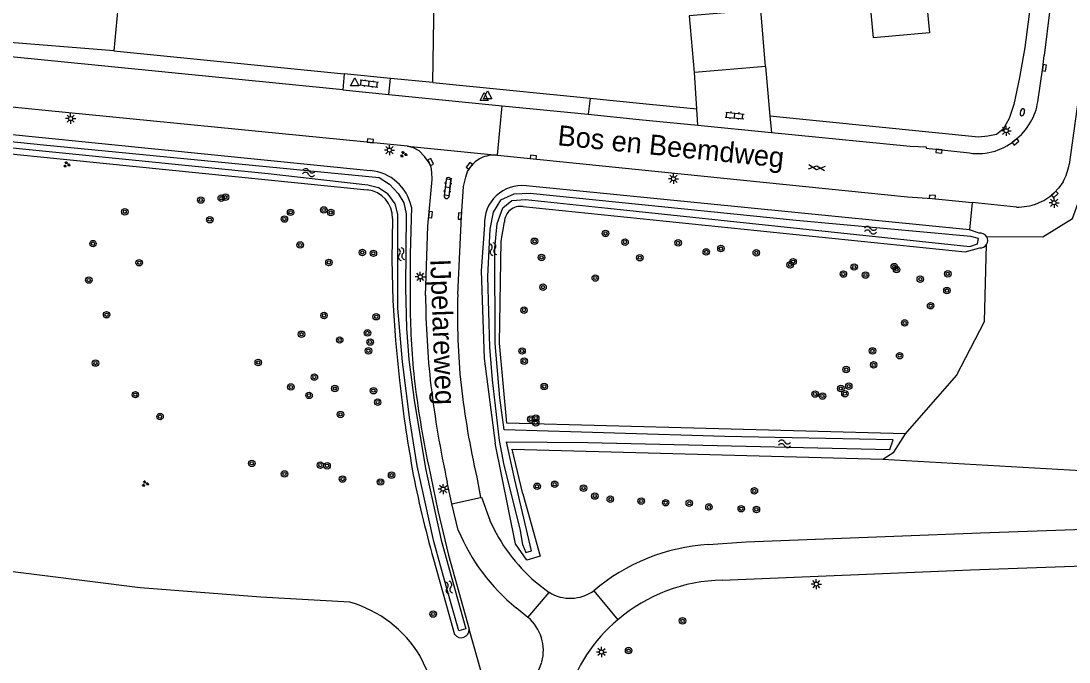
# Model space of a CAD drawing. Extents: x 130998 to 133001, y 398999 to 403002.
# Drawn here: x 132738.2 to 132867.7, y 401072.3 to 401151.4 of the extents above; entities that cross this region are included whole.
import ezdxf

# ---------------------------------------------------------------- set-up
doc = ezdxf.new("R2010")
doc.units = 0
for name, color, linetype in [('gg-afsc-hekwerk', 7, 'Continuous'), ('gg-anno-openbare ruimte label', 7, 'Continuous'), ('gg-bbg-bijgebouw', 7, 'Continuous'), ('gg-bbg-gedigitaliseerde bijgebouw', 7, 'Continuous'), ('gg-bbg-hoofdgebouw', 7, 'Continuous'), ('gg-knt-verharding', 7, 'Continuous'), ('gg-kntw-bovenkant insteek waterloop', 7, 'Continuous'), ('gg-kntw-waterlijn', 7, 'Continuous'), ('gt-grn-groengrens', 7, 'Continuous'), ('gt-grn-groengrens NZ', 7, 'Continuous'), ('gt-grn-weggrens', 7, 'Continuous'), ('gt-symb-boom', 7, 'Continuous'), ('gt-symb-brandkraan', 7, 'Continuous'), ('gt-symb-gesloten verharding', 7, 'Continuous'), ('gt-symb-groenvak', 7, 'Continuous'), ('gt-symb-klinker verharding', 7, 'Continuous'), ('gt-symb-kolk', 7, 'Continuous'), ('gt-symb-lichtmast', 7, 'Continuous'), ('gt-symb-waterafsluiter', 7, 'Continuous'), ('gt-symb-watersymbool', 7, 'Continuous')]:
    doc.layers.add(name, color=color, linetype=linetype)

# ---------------------------------------------------------------- blocks, each defined once
blk = doc.blocks.new('gt0-LMAST')
at = {"layer": 'gt-symb-lichtmast'}
for p, q in [((-0.18, 0.17), (-0.45, 0.44)), ((-0.01, 0.25), (-0.01, 0.62)), ((0.17, 0.17), (0.44, 0.44)), ((-0.26, 0), (-0.63, 0)), ((-0.18, -0.18), (-0.45, -0.45)), ((-0.01, -0.25), (-0.01, -0.63)), ((0.44, -0.45), (0.17, -0.18)), ((0.24, 0), (0.62, 0))]:
    blk.add_line(p, q, dxfattribs=at)
blk.add_circle((-0.01, 0), 0.25, dxfattribs=at)
blk = doc.blocks.new('gt0-BOOM')
at = {"layer": 'gt-symb-boom'}
for radius in [0.4, 0.2]:
    blk.add_circle((0, 0), radius, dxfattribs=at)
blk = doc.blocks.new('gt0-WA')
at = {"layer": 'gt-symb-watersymbool'}
for centre, start, end in [((-0.32, 0.02), 28.0725, 151.9275), ((0.43, 0.42), 208.0725, 331.9275), ((-0.32, -0.43), 28.0725, 151.9275), ((0.43, -0.03), 208.0725, 331.9275)]:
    blk.add_arc(centre, 0.425, start, end, dxfattribs=at)
blk = doc.blocks.new('gt0-KOLK')
at = {"layer": 'gt-symb-kolk'}
blk.add_lwpolyline([(0, 0), (0.37, 0), (0.37, 0.4), (-0.38, 0.4), (-0.38, 0), (0, 0)], dxfattribs=at)
blk = doc.blocks.new('gt0-KL1')
at = {"layer": 'gt-symb-klinker verharding'}
for p, q in [((-1.15, 0.3), (1.15, 0.3)), ((-1, -0.3), (-1, 0.3)), ((-0.5, 0.3), (-0.5, 0.45)), ((0, -0.3), (0, 0.3)), ((0.5, 0.3), (0.5, 0.45)), ((1, -0.3), (1, 0.3)), ((-1.15, -0.3), (1.15, -0.3)), ((-0.5, -0.45), (-0.5, -0.3)), ((0.5, -0.45), (0.5, -0.3))]:
    blk.add_line(p, q, dxfattribs=at)
blk = doc.blocks.new('gt0-WAFSL')
at = {"layer": 'gt-symb-waterafsluiter'}
for p, q in [((-0.5, -0.33), (0, 0.67)), ((0, 0.67), (0.5, -0.33)), ((0.5, -0.33), (-0.5, -0.33))]:
    blk.add_line(p, q, dxfattribs=at)
blk = doc.blocks.new('gt0-GESVH1')
at = {"layer": 'gt-symb-gesloten verharding'}
for p, q in [((-0.99, -0.26), (0.01, 0.24)), ((0.01, -0.26), (-0.99, 0.24)), ((0.01, 0.24), (1.01, -0.26)), ((1.01, 0.24), (0.01, -0.26))]:
    blk.add_line(p, q, dxfattribs=at)
blk = doc.blocks.new('gt0-BR')
at = {"layer": 'gt-symb-brandkraan'}
for centre, radius, start, end in [((-0.24, 0), 0.206, 107.5669, 252.4331), ((0.6, -2.66), 3, 106.892, 107.5669), ((0, -0.69), 0.938, 73.108, 106.892), ((-0.6, -2.66), 3, 72.4331, 73.108), ((0.24, 0), 0.206, 287.567, 72.4331), ((0.6, 2.66), 3, 252.4331, 253.108), ((0, 0.69), 0.938, 253.108, 286.8921), ((-0.6, 2.66), 3, 286.8921, 287.567)]:
    blk.add_arc(centre, radius, start, end, dxfattribs=at)
blk = doc.blocks.new('gt0-GRVAK')
at = {"layer": 'gt-symb-groenvak'}
for p, q in [((-0.11, 0.19), (-0.23, 0.24)), ((-0.18, 0.15), (0.09, 0.15)), ((-0.09, 0.21), (-0.16, 0.32)), ((-0.05, 0.21), (-0.05, 0.39)), ((0, 0.21), (0.06, 0.32)), ((0.01, 0.19), (0.13, 0.24)), ((0.26, -0.05), (0.2, 0.06)), ((0.3, -0.05), (0.3, 0.13)), ((0.35, -0.05), (0.41, 0.06)), ((-0.24, -0.23), (-0.36, -0.18)), ((-0.32, -0.26), (-0.05, -0.26)), ((-0.23, -0.21), (-0.29, -0.09)), ((-0.18, -0.2), (-0.18, -0.02)), ((-0.14, -0.21), (-0.07, -0.09)), ((-0.12, -0.23), (0, -0.18)), ((0.24, -0.07), (0.12, -0.02)), ((0.17, -0.11), (0.44, -0.11)), ((0.37, -0.07), (0.49, -0.02))]:
    blk.add_line(p, q, dxfattribs=at)

msp = doc.modelspace()

# ---------------------------------------------------------------- linework, layer by layer
at = {"layer": 'gg-afsc-hekwerk'}
for p, q in [((132753.07, 401184.16), (132749.69, 401147.77)), ((132789.1, 401143.84), (132789.73, 401181.1)), ((132749.69, 401147.77), (132699.53, 401151.75)), ((132749.69, 401147.77), (132778.14, 401144.93)), ((132783.86, 401144.36), (132778.14, 401144.93)), ((132789.1, 401143.84), (132783.86, 401144.36)), ((132789.1, 401143.84), (132808.53, 401141.9)), ((132808.53, 401141.9), (132814.63, 401141.29)), ((132814.63, 401141.29), (132821.72, 401140.58))]:
    msp.add_line(p, q, dxfattribs=at)
msp.add_lwpolyline([(132863.08, 401154.55), (132862.25, 401148.19), (132861.6, 401144.46), (132860.88, 401141.15), (132860.3, 401139.41), (132859.55, 401138.1), (132858.75, 401137.43), (132857.68, 401137.22), (132856.51, 401137.11), (132830.76, 401139.68)], dxfattribs=at)
at = {"layer": 'gg-bbg-bijgebouw'}
msp.add_line((132830.19, 401145.83), (132821.45, 401145.1), dxfattribs=at)
at = {"layer": 'gg-bbg-gedigitaliseerde bijgebouw'}
msp.add_lwpolyline([(132830.19, 401145.83), (132829.61, 401152.82), (132820.77, 401152.09), (132821.39, 401145.09)], dxfattribs=at)
at = {"layer": 'gg-bbg-hoofdgebouw'}
msp.add_line((132821.45, 401145.1), (132821.39, 401145.09), dxfattribs=at)
msp.add_lwpolyline([(132842.66, 401159.11), (132849.54, 401159.75), (132850.45, 401150), (132843.57, 401149.36), (132842.66, 401159.11)], dxfattribs=at)
at = {"layer": 'gg-knt-verharding'}
for p, q in [((132777.97, 401142.94), (132633.51, 401157.3)), ((132865.32, 401152.86), (132864.65, 401147.18)), ((132778.14, 401144.93), (132777.97, 401142.94)), ((132821.72, 401140.58), (132821.45, 401145.1)), ((132830.19, 401145.83), (132830.76, 401139.68)), ((132783.65, 401142.38), (132783.86, 401144.36)), ((132777.97, 401142.94), (132783.65, 401142.38)), ((132783.65, 401142.38), (132797.69, 401140.98)), ((132797.69, 401140.98), (132808.31, 401139.93)), ((132808.31, 401139.93), (132814.6, 401139.3)), ((132821.83, 401138.58), (132821.72, 401140.58)), ((132830.76, 401139.68), (132830.93, 401137.68)), ((132814.6, 401139.3), (132821.83, 401138.58)), ((132821.83, 401138.58), (132830.93, 401137.68)), ((132790.75, 401131.86), (132790.51, 401129.84)), ((132791.11, 401129.8), (132791.33, 401131.78)), ((132861.22, 401128.46), (132855.75, 401129.02)), ((132791.44, 401091.82), (132790.89, 401094.51)), ((132794.53, 401095.12), (132794.99, 401092.61)), ((132792.25, 401088.57), (132791.44, 401091.82)), ((132801.8, 401082.2), (132803.47, 401080.9)), ((132800.86, 401077.8), (132799.42, 401079.01)), ((132801.93, 401070.6), (132802.57, 401072.3))]:
    msp.add_line(p, q, dxfattribs=at)
for points in [[(132785.96, 401135.97), (132741.2, 401140.41), (132636.38, 401150.93)], [(132863.84, 401141.46), (132864.46, 401145.68), (132864.65, 401147.18)], [(132869.46, 401146.56), (132869.46, 401146.2), (132867.71, 401133.74)], [(132830.93, 401137.68), (132848.09, 401135.98), (132850.07, 401135.9), (132850.06, 401135.74), (132855.03, 401135.22)], [(132788.22, 401117.57), (132788.47, 401126.11), (132789.04, 401131.88), (132789, 401132.77), (132788.89, 401133.38), (132788.65, 401133.94), (132788.09, 401134.73), (132787.4, 401135.4), (132786.71, 401135.77), (132785.96, 401135.97)], [(132797.08, 401134.86), (132847.77, 401129.74), (132850.8, 401129.52), (132855.75, 401129.02)], [(132792.18, 401117.66), (132792.65, 401127.34), (132792.91, 401131.02), (132793.17, 401132.18), (132793.4, 401132.85), (132793.78, 401133.45)], [(132866.98, 401131.6), (132866.46, 401130.83), (132865.81, 401130.17)], [(132823.15, 401086.81), (132827.81, 401087.15), (132856.77, 401088.26), (132935.94, 401091.04), (133000, 401093.4)], [(132794.99, 401092.61), (132795.13, 401092.65), (132796.13, 401089.82)], [(132824.87, 401082.4), (132855.53, 401083.69), (132935.79, 401086.51), (133000, 401088.8)]]:
    msp.add_lwpolyline(points, dxfattribs=at)
for centre, radius, start, end in [((132856.88, 401142.48), 7.04, 329.7774, 351.7152), ((132856.1, 401142.93), 7.93, 307.9589, 329.7876), ((132856.28, 401142.64), 7.6, 284.4903, 308.2468), ((132796.58, 401131.38), 3.48, 115.9666, 143.6005), ((132796.72, 401130.88), 4, 84.9361, 114.5774), ((132856.47, 401142.28), 7.21, 258.4362, 283.7085), ((132861.41, 401134.71), 6.38, 330.8778, 351.2564), ((132791.04, 401131.82), 0.294, 351.3914, 172.7621), ((132790.81, 401129.82), 0.303, 177.5495, 355.4396), ((132861.08, 401135.53), 7.15, 291.9537, 311.4135), ((132861.35, 401135.23), 6.76, 268.9381, 290.8088), ((132890.96, 401118.01), 102.75, 180.2432, 186.4825), ((132877.04, 401115.23), 84.9, 178.3616, 185.9), ((132914.42, 401121.56), 126.46, 186.879, 192.3499), ((132901.05, 401119.16), 109.2, 186.6567, 192.7182), ((132815.95, 401098.66), 21.71, 204.0455, 229.3228), ((132814.51, 401097.78), 24.09, 202.4836, 231.1967), ((132824.62, 401062.71), 24.14, 93.5117, 130.3838), ((132825.16, 401062.16), 20.24, 90.8254, 130.6639), ((132806.08, 401085.14), 4.97, 238.3658, 305.7465), ((132797.41, 401073.71), 5.35, 344.8093, 49.7668), ((132824.15, 401062.8), 19.11, 129.6166, 198.8631)]:
    msp.add_arc(centre, radius, start, end, dxfattribs=at)
at = {"layer": 'gg-kntw-bovenkant insteek waterloop'}
for p, q in [((132855.41, 401125.66), (132800.63, 401131.1)), ((132856.61, 401125.24), (132855.41, 401125.66)), ((132789.19, 401085), (132791.8, 401075.71))]:
    msp.add_line(p, q, dxfattribs=at)
for points in [[(132641.89, 401146.63), (132668.28, 401143.91), (132669.58, 401144.2), (132781.38, 401132.97)], [(132641.83, 401144.94), (132668.18, 401142.25), (132669.65, 401141.85), (132781, 401130.61)], [(132786.45, 401128.47), (132786.29, 401122.67), (132786.3, 401116.88)], [(132800.25, 401128.52), (132854.88, 401122.94), (132856.69, 401123.43)], [(132784.11, 401127.05), (132784.04, 401121.99), (132784.17, 401116.94), (132784.48, 401112), (132784.97, 401107.07)], [(132795.49, 401126.29), (132795.08, 401120.61), (132795.44, 401109.78), (132796.79, 401099.31)], [(132847.5, 401100.46), (132798.25, 401101.81), (132797.36, 401111.67), (132797.54, 401124.26), (132797.96, 401126.63)], [(132844.7, 401097.35), (132846.07, 401098.2), (132847.5, 401100.46)], [(132800.21, 401093.06), (132802.35, 401085.39), (132800.7, 401084.86), (132799.31, 401086.89), (132796.79, 401099.31)], [(132800.21, 401093.06), (132798.91, 401098.6), (132844.7, 401097.35)], [(132788.56, 401096.59), (132789.71, 401091.03), (132791.03, 401085.51), (132793.6, 401076.37)], [(132778.87, 401079.69), (132767.87, 401080.33), (132752.93, 401081.47), (132734.26, 401083.82), (132724.21, 401085.28)], [(132795.19, 401056.24), (132791.53, 401064.68), (132787.51, 401073.11)]]:
    msp.add_lwpolyline(points, dxfattribs=at)
for centre, radius, start, end in [((132780.91, 401127.33), 5.66, 11.5638, 85.2589), ((132800.09, 401126.52), 4.6, 83.3629, 182.9144), ((132780.65, 401127.16), 3.46, 358.1442, 84.214), ((132799.91, 401126.6), 1.95, 79.938, 179.3376), ((132856.75, 401124.33), 0.913, 33.3677, 99.1883), ((132856.75, 401124.34), 0.912, 327.0127, 33.2174), ((132856.75, 401124.34), 0.911, 266.0639, 327.0107), ((132886.68, 401117.31), 100.38, 180.2447, 185.6977), ((132920.34, 401123.72), 134.55, 186.9934, 191.6357), ((132933.07, 401123.05), 148.95, 186.158, 190.4115), ((132915.77, 401120.73), 131.53, 190.7785, 195.7633), ((132774.76, 401065.32), 14.94, 31.4244, 74.0421), ((132792.61, 401076.29), 0.992, 215.8401, 4.5208)]:
    msp.add_arc(centre, radius, start, end, dxfattribs=at)
at = {"layer": 'gg-kntw-waterlijn'}
for points in [[(132696.9, 401140.67), (132740.99, 401136.17), (132782.46, 401132.14), (132783.76, 401131.31), (132784.82, 401130.16), (132785.51, 401129.01), (132785.83, 401127.62), (132785.71, 401118.49), (132785.84, 401113.47), (132786.16, 401109.66), (132786.78, 401104.62), (132788.21, 401096.19), (132790.12, 401087.33), (132793.18, 401076.4), (132792.31, 401076.15), (132790.77, 401081.66), (132789.23, 401087.17), (132787.17, 401096.54), (132786.28, 401102.2), (132785.36, 401109.36), (132784.78, 401115.97), (132784.78, 401127.6), (132784.46, 401128.85), (132783.58, 401130.08), (132782.4, 401130.86), (132781.07, 401131.16), (132768.78, 401132.58), (132724.44, 401137)], [(132856.51, 401124.59), (132855.59, 401124.83), (132833.98, 401126.81), (132801.15, 401130.16), (132799.1, 401130.06), (132797.48, 401129.33), (132796.54, 401127.86), (132796.13, 401125.75), (132795.86, 401119.91), (132796.09, 401111.17), (132796.44, 401107.14), (132797.29, 401099.67), (132797.89, 401096.62), (132799.84, 401088.73)], [(132799.22, 401094.78), (132798.22, 401099.48), (132808.26, 401099.41), (132845.58, 401098.55), (132845.99, 401099.72), (132825.17, 401100.16), (132797.9, 401100.97), (132797.4, 401104.91), (132796.8, 401111.62), (132796.75, 401123.34), (132797.07, 401126.43), (132797.74, 401128.37), (132798.85, 401129.3), (132800.55, 401129.4), (132810.74, 401128.33), (132855.46, 401123.62), (132856.4, 401123.94), (132856.51, 401124.59)], [(132799.84, 401088.73), (132800.17, 401086.8), (132800.6, 401085.84), (132801.31, 401086.04), (132799.22, 401094.78)]]:
    msp.add_lwpolyline(points, dxfattribs=at)
at = {"layer": 'gt-grn-groengrens'}
for p, q in [((132808.53, 401141.9), (132808.31, 401139.93)), ((132855.75, 401129.02), (132855.41, 401125.66)), ((132801.02, 401049.83), (132793.6, 401076.37))]:
    msp.add_line(p, q, dxfattribs=at)
for points in [[(132857.51, 401124.84), (132864.46, 401124.8), (132868.14, 401127.05), (132870.38, 401133.17), (132878.75, 401186.43), (132880.99, 401188.67), (132884.87, 401190.3), (132888.34, 401190.91), (132928.2, 401178.39)], [(132847.5, 401100.46), (132853.81, 401107.68), (132857.27, 401114.35), (132857.52, 401123.84)]]:
    msp.add_lwpolyline(points, dxfattribs=at)
at = {"layer": 'gt-grn-groengrens NZ'}
msp.add_line((132844.7, 401097.35), (132870.98, 401095.84), dxfattribs=at)
at = {"layer": 'gt-grn-weggrens'}
for p, q in [((132797.08, 401134.86), (132797.69, 401140.98)), ((132785.96, 401135.97), (132797.08, 401134.86)), ((132791.44, 401091.82), (132794.99, 401092.61)), ((132800.86, 401077.8), (132803.47, 401080.9)), ((132808.99, 401081.1), (132811.96, 401077.52))]:
    msp.add_line(p, q, dxfattribs=at)

# ---------------------------------------------------------------- block references
at = {"layer": 'gt-symb-boom'}
for p in [(132760.44, 401129.34), (132762.97, 401129.56), (132763.49, 401129.69), (132751.05, 401127.89), (132771.53, 401127.82), (132775.63, 401128.11), (132776.49, 401127.8), (132761.55, 401126.91), (132770.77, 401126.99), (132810.44, 401125.22), (132747.12, 401123.96), (132772.72, 401123.79), (132801.67, 401124.25), (132812.85, 401124.14), (132819.41, 401124.05), (132780.4, 401122.86), (132781.76, 401122.76), (132822.89, 401122.93), (132824.7, 401123.35), (132829.07, 401122.82), (132752.83, 401121.6), (132776.27, 401121.63), (132802.53, 401122.26), (132814.68, 401122.22), (132833.24, 401121.34), (132833.61, 401121.73), (132839.83, 401120.2), (132841.16, 401121.07), (132842.56, 401120.08), (132846.12, 401121.12), (132846.39, 401120.75), (132852.73, 401120.23), (132746.6, 401119.46), (132802.72, 401118.58), (132809.18, 401119.71), (132849.33, 401119.57), (132852.62, 401118.16), (132850.61, 401116.29), (132748.8, 401115.18), (132775.66, 401115.09), (132782.11, 401114.93), (132800.37, 401115.75), (132847.4, 401114.16), (132772.88, 401112.77), (132781.03, 401112.93), (132777.6, 401112.06), (132781.36, 401111.81), (132781.15, 401110.73), (132800.13, 401110.7), (132843.42, 401110.71), (132846.78, 401110.12), (132747.43, 401109.21), (132767.54, 401109.28), (132800.4, 401109.45), (132840.18, 401108.41), (132843.57, 401108.99), (132774.47, 401107.48), (132771.57, 401106.26), (132777, 401106.07), (132781.77, 401105.8), (132802.87, 401106.33), (132839.51, 401106.07), (132840.49, 401106.36), (132752.35, 401105.31), (132773.81, 401105.22), (132782.29, 401104.39), (132836.33, 401105.39), (132837.24, 401105.14), (132840.02, 401105.43), (132755.4, 401102.6), (132777.7, 401102.88), (132801.21, 401102.29), (132801.82, 401102.43), (132801.82, 401101.84), (132766.74, 401096.83), (132775.21, 401096.61), (132770.78, 401095.52), (132776.04, 401096.53), (132784.01, 401095.37), (132777.95, 401094.89), (132782.64, 401094.53), (132801.99, 401094), (132804.16, 401094.25), (132807.72, 401093.77), (132809.12, 401092.79), (132828.83, 401093.43), (132811.03, 401092.41), (132814.85, 401092.18), (132817.87, 401091.97), (132820.79, 401091.91), (132823.22, 401091.45), (132827.21, 401091.23), (132829.08, 401091.14), (132789.15, 401078.23), (132819.96, 401077.38), (132813.29, 401073.71)]:
    msp.add_blockref('gt0-BOOM', p, dxfattribs=at)
at = {"layer": 'gt-symb-brandkraan', "rotation": -105.89818708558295}
msp.add_blockref('gt0-BR', (132861.95, 401140.18), dxfattribs=at)
at = {"layer": 'gt-symb-gesloten verharding', "rotation": -5.682084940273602}
msp.add_blockref('gt0-GESVH1', (132836.53, 401133.34), dxfattribs=at)
at = {"layer": 'gt-symb-groenvak'}
for p in [(132785.48, 401134.99), (132743.86, 401133.72), (132753.56, 401094.32)]:
    msp.add_blockref('gt0-GRVAK', p, dxfattribs=at)
at = {"layer": 'gt-symb-klinker verharding'}
for p, rotation in [((132781.22, 401143.73), -7.23872650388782), ((132826.4, 401139.77), -5.682084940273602), ((132790.94, 401130.93), -96.77678283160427)]:
    msp.add_blockref('gt0-KL1', p, dxfattribs=dict(at, rotation=rotation))
at = {"layer": 'gt-symb-kolk'}
for p, rotation in [((132864.46, 401145.68), -98.34086686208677), ((132781.36, 401136.45), -5.967037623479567), ((132860.98, 401136.67), -142.14510603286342), ((132801.49, 401134.43), -5.796100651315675), ((132851.65, 401135.57), 172.59081596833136), ((132788.65, 401133.94), -64.02428534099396), ((132793.78, 401133.45), 53.00410224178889), ((132850.8, 401129.52), -5.79610065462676), ((132865.81, 401130.17), -137.51420535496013), ((132788.61, 401127.55), -95.73909849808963), ((132792.65, 401127.34), 85.69798887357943)]:
    msp.add_blockref('gt0-KOLK', p, dxfattribs=dict(at, rotation=rotation))
at = {"layer": 'gt-symb-lichtmast'}
for p in [(132744.36, 401139.39), (132783.75, 401135.5), (132818.84, 401131.96), (132865.87, 401129), (132787.56, 401119.86), (132790.38, 401093.66), (132836.49, 401081.92), (132809.95, 401073.54)]:
    msp.add_blockref('gt0-LMAST', p, dxfattribs=at)
at = {"layer": 'gt-symb-lichtmast', "rotation": -90.00000000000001}
msp.add_blockref('gt0-LMAST', (132859.94, 401137.88), dxfattribs=at)
at = {"layer": 'gt-symb-waterafsluiter'}
for p in [(132779.45, 401143.77), (132795.46, 401141.94), (132795.88, 401142.15)]:
    msp.add_blockref('gt0-WAFSL', p, dxfattribs=at)
at = {"layer": 'gt-symb-watersymbool'}
for p, rotation in [((132773.83, 401132.71), 174.0899296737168), ((132843.23, 401125.61), 178.45338970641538), ((132785.18, 401122.72), -74.33789365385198), ((132796.53, 401123.33), -74.33789365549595), ((132832.61, 401099.24), 178.45338970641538), ((132791.09, 401081.56), -74.33789365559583)]:
    msp.add_blockref('gt0-WA', p, dxfattribs=dict(at, rotation=rotation))

# ---------------------------------------------------------------- texts
at = {"layer": 'gg-anno-openbare ruimte label'}
for s, rotation, p in [('Bos en Beemdweg', 354.3, (132804.45, 401136.11)), ('IJpelareweg', 272.1, (132788.78, 401122.02))]:
    msp.add_text(s, height=2.5, rotation=rotation, dxfattribs=at).set_placement(p)

doc.saveas('drawing.dxf')
